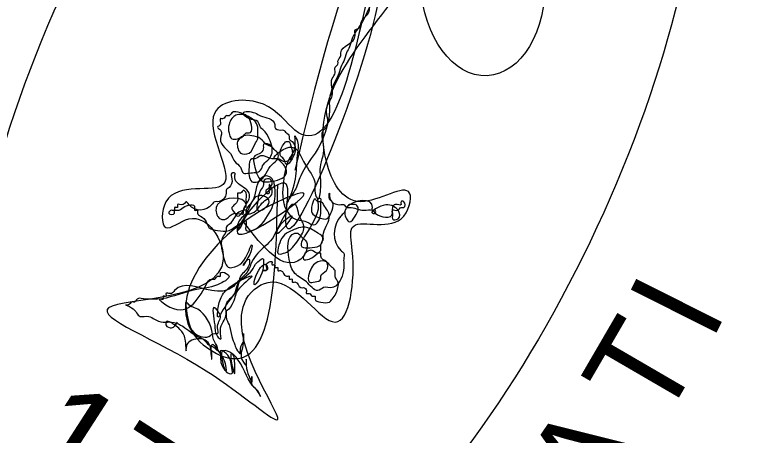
# Model space of a CAD drawing. Extents: x -796 to 2793, y -4650 to 4425.
# Drawn here: x 2627.02 to 2641.89, y 3347.49 to 3356.06 of the extents above; entities that cross this region are included whole.
import ezdxf

# ---------------------------------------------------------------- set-up
doc = ezdxf.new("R2010")
doc.units = 0
doc.layers.add('RD_HC_Data', color=7, linetype='Continuous')
doc.layers.add('RD_HC_Data_Tic', color=7, linetype='Continuous')

msp = doc.modelspace()

# ---------------------------------------------------------------- linework, layer by layer
at = {"layer": 'RD_HC_Data'}
for centre, major_axis, ratio in [((2633.164, 3354.462), (-9.013, -17.5), 0.587971), ((2633.485, 3354.229), (-5.367, -11.55), 0.466338), ((2636.548, 3356.708), (0.088, -1.896), 0.664387)]:
    msp.add_ellipse(centre, major_axis=major_axis, ratio=ratio, dxfattribs=at)
for points in [[(2634.36, 3357.204), (2632.727, 3353.704), (2632.085, 3354.229), (2631.093, 3354.054), (2631.268, 3352.596), (2630.102, 3352.246), (2630.102, 3351.721), (2630.568, 3351.896), (2631.268, 3351.079), (2628.935, 3350.087), (2630.918, 3348.804), (2632.377, 3347.812), (2631.735, 3350.262), (2632.26, 3350.612), (2633.543, 3349.796), (2633.893, 3351.254), (2633.893, 3351.721), (2634.885, 3351.896), (2635.06, 3352.421), (2634.068, 3352.246), (2633.368, 3353.062), (2635.06, 3356.854), (2636.518, 3358.837), (2639.318, 3359.654), (2639.143, 3363.096), (2637.51, 3364.612), (2634.185, 3362.804), (2634.068, 3361.812), (2634.885, 3360.996), (2634.71, 3357.846)], [(2635.527, 3363.796), (2634.71, 3362.979), (2636.693, 3363.912), (2634.885, 3362.454), (2637.16, 3363.446), (2637.51, 3363.912), (2636.985, 3363.446), (2636.868, 3362.804), (2637.335, 3362.629), (2637.86, 3363.796), (2637.335, 3363.796), (2637.16, 3362.279), (2637.86, 3362.279), (2638.502, 3363.271), (2638.502, 3363.796), (2637.977, 3363.446), (2637.685, 3362.454), (2637.977, 3361.987), (2638.502, 3362.279), (2638.327, 3362.979), (2637.86, 3361.287), (2638.327, 3361.112), (2638.152, 3360.471), (2638.502, 3361.112), (2637.977, 3361.462), (2637.51, 3360.471), (2637.685, 3360.004), (2637.86, 3361.637), (2636.868, 3360.996), (2636.518, 3360.004), (2636.985, 3360.004), (2637.335, 3360.996), (2636.868, 3361.287), (2635.702, 3359.479), (2635.877, 3358.837), (2636.518, 3359.187), (2636.868, 3359.829), (2635.877, 3359.479), (2635.702, 3358.487), (2636.693, 3359.012), (2635.702, 3358.662), (2634.36, 3356.037), (2632.552, 3352.071), (2632.552, 3352.596), (2631.56, 3351.604), (2632.902, 3352.421), (2632.377, 3352.246), (2630.743, 3349.446), (2631.268, 3349.096), (2632.377, 3352.596)], [(2638.093, 3363.387), (2638.035, 3363.387), (2637.86, 3363.387), (2637.393, 3363.212), (2637.218, 3362.979), (2637.16, 3362.862), (2638.035, 3362.571), (2638.152, 3362.862), (2638.093, 3363.096), (2637.977, 3363.154), (2637.86, 3363.154), (2637.685, 3363.037), (2637.393, 3362.746), (2637.335, 3362.512), (2637.335, 3362.396), (2637.452, 3362.221), (2637.685, 3361.987), (2638.035, 3361.929), (2638.56, 3362.046), (2638.852, 3362.512), (2638.91, 3362.687), (2638.91, 3362.804), (2638.91, 3362.746), (2638.968, 3362.687), (2639.027, 3362.571), (2639.085, 3362.512), (2639.143, 3362.396), (2639.143, 3362.337), (2639.26, 3362.221), (2639.318, 3362.104), (2639.377, 3361.987), (2639.552, 3361.637), (2639.552, 3361.579), (2639.61, 3361.287), (2639.61, 3360.879), (2639.552, 3360.762), (2639.552, 3360.529), (2639.493, 3360.412), (2639.493, 3360.354), (2639.435, 3360.296), (2639.435, 3360.179), (2639.377, 3360.121), (2639.377, 3360.062), (2639.202, 3359.887), (2639.202, 3359.829), (2639.085, 3359.771), (2639.027, 3359.771), (2638.91, 3359.654), (2638.793, 3359.654), (2638.677, 3359.596), (2638.56, 3359.537), (2638.21, 3359.537), (2637.685, 3359.596), (2636.577, 3359.596), (2636.46, 3359.537), (2636.402, 3359.537), (2636.46, 3359.537), (2636.635, 3359.537), (2637.16, 3359.596), (2637.86, 3359.596), (2638.21, 3359.771), (2638.385, 3359.829), (2638.502, 3359.946), (2638.677, 3360.121), (2638.852, 3360.237), (2639.085, 3360.704), (2639.143, 3360.879), (2639.085, 3361.112), (2638.968, 3361.404), (2638.735, 3361.696), (2638.268, 3361.812), (2637.86, 3361.754), (2637.627, 3361.404), (2637.568, 3361.112), (2637.685, 3360.937), (2638.385, 3361.229), (2638.502, 3361.579), (2638.56, 3361.929), (2638.502, 3362.279), (2638.385, 3362.279), (2637.918, 3361.987), (2638.618, 3362.104), (2638.502, 3362.279), (2637.977, 3362.162), (2632.727, 3352.887)], [(2632.61, 3353.471), (2632.668, 3353.296), (2632.668, 3353.179), (2632.552, 3353.062), (2632.493, 3353.062), (2632.377, 3353.121), (2632.318, 3353.121), (2632.61, 3353.354), (2632.902, 3353.062), (2633.135, 3352.596), (2633.135, 3352.421), (2633.193, 3352.304), (2633.252, 3352.537), (2633.252, 3353.004), (2633.31, 3353.237), (2633.31, 3353.412), (2633.31, 3353.704), (2633.368, 3353.762), (2633.368, 3354.112), (2633.427, 3354.287), (2633.485, 3354.404), (2633.485, 3354.754), (2633.543, 3354.871), (2633.543, 3354.987), (2633.602, 3355.046), (2633.602, 3355.104), (2633.66, 3355.221), (2633.66, 3355.279), (2633.952, 3355.629), (2633.952, 3355.746), (2634.068, 3355.804), (2634.068, 3355.862), (2634.127, 3355.979), (2634.185, 3356.037), (2634.243, 3356.154), (2634.243, 3356.212), (2634.36, 3356.329), (2634.418, 3356.446), (2634.477, 3356.504), (2634.535, 3356.621), (2634.593, 3356.737), (2634.652, 3356.796), (2634.885, 3357.437), (2635.177, 3358.021), (2635.468, 3358.429), (2635.527, 3358.604), (2635.585, 3358.721), (2635.76, 3358.896), (2635.76, 3359.012), (2635.877, 3359.187), (2635.935, 3359.304), (2636.227, 3359.712), (2636.285, 3359.829), (2636.343, 3360.004), (2636.46, 3360.121), (2636.518, 3360.296), (2636.693, 3360.471), (2636.868, 3360.587), (2636.927, 3360.704), (2637.102, 3360.762), (2637.218, 3360.879), (2637.335, 3360.937), (2637.452, 3360.937), (2637.51, 3360.996), (2637.568, 3360.996), (2637.743, 3360.646), (2637.627, 3360.471), (2637.568, 3360.412), (2637.452, 3360.354), (2637.335, 3360.237), (2637.16, 3360.179), (2636.985, 3360.004), (2636.868, 3359.946), (2636.693, 3359.829), (2636.577, 3359.712), (2636.46, 3359.596), (2636.343, 3359.479), (2636.227, 3359.421), (2636.168, 3359.304), (2636.11, 3359.246), (2635.877, 3358.896), (2635.818, 3358.779), (2635.702, 3358.662), (2635.585, 3358.429), (2635.468, 3358.312), (2635.352, 3358.137), (2635.293, 3358.021), (2635.235, 3357.846), (2635.118, 3357.729), (2635.06, 3357.554), (2634.943, 3357.379), (2634.827, 3357.262), (2634.768, 3357.087), (2634.535, 3356.737), (2634.302, 3356.329), (2634.068, 3355.862), (2633.952, 3355.687)], [(2633.952, 3355.687), (2633.893, 3355.571), (2633.835, 3355.396), (2633.777, 3355.279), (2633.718, 3355.104), (2633.66, 3354.987), (2633.602, 3354.812), (2633.543, 3354.696), (2633.427, 3354.287), (2633.427, 3354.112), (2633.135, 3353.237), (2632.843, 3352.771), (2632.727, 3352.479), (2632.61, 3352.304), (2632.552, 3352.187), (2632.61, 3352.304), (2632.785, 3353.237), (2632.785, 3353.471), (2632.727, 3353.587), (2632.727, 3353.412), (2632.61, 3353.121), (2632.493, 3352.654), (2632.552, 3352.071), (2632.727, 3351.896), (2632.96, 3351.837), (2633.135, 3351.779), (2633.193, 3351.837), (2633.252, 3352.012), (2633.252, 3352.187), (2633.252, 3352.246), (2633.252, 3352.304), (2633.193, 3352.304), (2633.193, 3352.246), (2632.902, 3351.312), (2633.077, 3351.312), (2633.252, 3351.371), (2633.31, 3351.604), (2633.427, 3351.954), (2633.31, 3352.187), (2633.252, 3352.246), (2633.193, 3352.246), (2633.135, 3352.304), (2633.077, 3352.187), (2633.077, 3352.012), (2633.31, 3351.896), (2633.368, 3351.896), (2633.427, 3351.954), (2633.485, 3352.071), (2633.485, 3352.246), (2633.427, 3352.304), (2633.427, 3352.421), (2633.427, 3352.362), (2633.602, 3352.187), (2633.66, 3352.187), (2633.718, 3352.187), (2633.777, 3352.129), (2633.835, 3352.129), (2634.127, 3352.071), (2634.302, 3352.071), (2634.36, 3352.012), (2634.71, 3352.012), (2634.71, 3352.071), (2634.827, 3352.071), (2634.885, 3352.129), (2634.943, 3352.129), (2634.943, 3352.246), (2634.885, 3352.246), (2634.885, 3352.187), (2634.768, 3352.187), (2634.71, 3352.129), (2634.71, 3351.954), (2634.71, 3351.896), (2634.827, 3351.896), (2634.827, 3352.071), (2634.768, 3352.129), (2634.418, 3352.129), (2634.302, 3352.012), (2634.36, 3352.012), (2634.36, 3352.071), (2634.302, 3352.071), (2634.302, 3352.129), (2633.777, 3352.129), (2633.777, 3351.896), (2633.835, 3351.837), (2633.952, 3351.954), (2634.01, 3352.071), (2634.01, 3352.129), (2633.952, 3352.187), (2633.893, 3352.187), (2633.835, 3352.187), (2633.777, 3352.129), (2633.718, 3352.012), (2633.66, 3351.954), (2633.66, 3351.254), (2633.718, 3351.196), (2633.718, 3351.079), (2633.718, 3351.021)], [(2632.26, 3353.354), (2632.202, 3353.412), (2632.085, 3353.412), (2632.085, 3353.354), (2632.027, 3353.237), (2631.91, 3353.179), (2631.91, 3352.946), (2631.968, 3352.771), (2632.085, 3352.654), (2632.202, 3352.654), (2632.552, 3352.829), (2632.552, 3352.887), (2632.493, 3353.004), (2632.318, 3353.121), (2632.26, 3353.121), (2632.085, 3353.179), (2632.027, 3353.179), (2631.91, 3353.121), (2631.852, 3353.121), (2631.793, 3352.946), (2631.793, 3352.771), (2631.852, 3352.654), (2631.968, 3352.654), (2632.143, 3352.829), (2632.26, 3353.004), (2632.377, 3353.121), (2632.377, 3353.237), (2632.318, 3353.296), (2632.26, 3353.354), (2632.143, 3353.412), (2632.027, 3353.529), (2631.852, 3353.587), (2631.677, 3353.587), (2631.56, 3353.471), (2631.56, 3353.354), (2631.618, 3353.237), (2631.793, 3353.237), (2631.91, 3353.412), (2631.968, 3353.529), (2631.968, 3353.704), (2631.968, 3353.762), (2631.735, 3353.996), (2631.502, 3353.996), (2631.443, 3353.937), (2631.385, 3353.821), (2631.385, 3353.646), (2631.443, 3353.529), (2631.56, 3353.529), (2631.677, 3353.587), (2631.735, 3353.646), (2631.793, 3353.646), (2631.793, 3353.937), (2631.618, 3354.054), (2631.443, 3354.054), (2631.385, 3353.996), (2631.327, 3353.996), (2631.268, 3353.937), (2631.21, 3353.937), (2631.21, 3353.821), (2631.152, 3353.762), (2631.21, 3353.704), (2631.21, 3353.529), (2631.443, 3353.179), (2631.502, 3353.062), (2631.618, 3352.946), (2631.677, 3352.829), (2631.793, 3352.829), (2632.027, 3352.887), (2632.085, 3353.004), (2632.202, 3353.121), (2632.26, 3353.237), (2632.26, 3353.354), (2632.202, 3353.529), (2632.085, 3353.704), (2632.027, 3353.762), (2631.968, 3353.879), (2631.793, 3353.937), (2631.677, 3354.054), (2631.91, 3354.054), (2632.027, 3353.996), (2632.202, 3353.937), (2632.318, 3353.821), (2632.318, 3353.762), (2632.435, 3353.704), (2632.493, 3353.704), (2632.552, 3353.646), (2632.61, 3353.587), (2632.61, 3353.529), (2632.668, 3353.471), (2632.668, 3353.121), (2632.552, 3353.004), (2632.493, 3353.121), (2632.435, 3353.179), (2632.435, 3353.296), (2632.493, 3353.412), (2632.552, 3353.471), (2632.61, 3353.471)], [(2631.735, 3352.129), (2631.735, 3352.187), (2631.152, 3352.187), (2631.152, 3351.954), (2631.21, 3351.896), (2631.327, 3351.896), (2631.502, 3352.012), (2631.677, 3352.012), (2631.677, 3352.071), (2631.735, 3352.187), (2631.735, 3352.304), (2631.735, 3352.421), (2631.677, 3352.479), (2631.618, 3352.421), (2631.56, 3352.421), (2631.56, 3352.362), (2631.502, 3352.187), (2631.443, 3352.129), (2631.502, 3352.012), (2631.56, 3351.954), (2631.677, 3352.071), (2631.735, 3352.187), (2631.793, 3352.304), (2631.793, 3352.421), (2631.677, 3352.537), (2631.502, 3352.771), (2631.502, 3352.829), (2631.443, 3352.829), (2631.443, 3352.712), (2631.385, 3352.537), (2631.327, 3352.479), (2631.327, 3352.421), (2631.152, 3352.246), (2631.093, 3352.246), (2631.035, 3352.187), (2630.568, 3352.187), (2630.51, 3352.246), (2630.452, 3352.187), (2630.335, 3352.187), (2630.335, 3352.129), (2630.277, 3352.129), (2630.277, 3352.071), (2630.218, 3352.071), (2630.16, 3352.012), (2630.277, 3352.012), (2630.277, 3352.071), (2630.335, 3352.071), (2630.452, 3352.129), (2630.685, 3352.129), (2630.685, 3352.071), (2630.743, 3352.071), (2630.743, 3352.012), (2630.802, 3351.954), (2630.918, 3351.837), (2630.977, 3351.721), (2631.152, 3351.662), (2631.385, 3351.662), (2631.735, 3351.837), (2631.735, 3351.662), (2631.852, 3351.662), (2631.968, 3351.721), (2632.26, 3352.129), (2632.318, 3352.304), (2632.318, 3352.537), (2632.26, 3352.712), (2632.143, 3352.771), (2632.027, 3352.712), (2631.852, 3352.246), (2631.735, 3352.071), (2631.735, 3352.012), (2631.852, 3352.012), (2632.085, 3352.246), (2632.26, 3352.479), (2632.202, 3352.596), (2632.202, 3352.537), (2632.143, 3352.479), (2632.143, 3352.421), (2632.202, 3352.421), (2632.202, 3352.479), (2632.26, 3352.596), (2632.26, 3352.654), (2632.202, 3352.712), (2632.085, 3352.654), (2632.085, 3352.596), (2632.027, 3352.479), (2631.968, 3352.246), (2631.968, 3352.071), (2632.202, 3352.246), (2632.085, 3352.362), (2631.968, 3352.362), (2631.852, 3352.246), (2631.735, 3352.012), (2631.56, 3351.779), (2631.56, 3351.662), (2631.618, 3351.721), (2631.735, 3351.954), (2631.793, 3352.012)], [(2633.193, 3351.604), (2632.96, 3351.721), (2632.843, 3351.721), (2632.668, 3351.662), (2632.552, 3351.604), (2632.377, 3351.254), (2632.377, 3351.196), (2632.493, 3351.196), (2632.61, 3351.254), (2632.843, 3351.546), (2632.902, 3351.662), (2632.902, 3351.779), (2632.843, 3351.896), (2632.785, 3352.071), (2632.727, 3352.187), (2632.668, 3352.187), (2632.61, 3352.129), (2632.377, 3351.604), (2632.668, 3351.954), (2632.435, 3351.779), (2632.26, 3351.487), (2631.968, 3351.196), (2631.852, 3351.021), (2631.735, 3350.787), (2631.618, 3350.671), (2631.56, 3350.612), (2631.443, 3350.496), (2631.035, 3350.437), (2630.277, 3350.437), (2630.218, 3350.379), (2630.16, 3350.379), (2630.102, 3350.379), (2630.102, 3350.321), (2630.043, 3350.321), (2630.043, 3350.262), (2629.985, 3350.262), (2630.102, 3350.146), (2630.918, 3350.554), (2631.035, 3350.671), (2631.093, 3350.671), (2631.152, 3350.729), (2631.21, 3350.729), (2631.21, 3350.787), (2631.327, 3350.787), (2631.385, 3350.729), (2631.268, 3350.612), (2631.152, 3350.554), (2630.627, 3350.437), (2629.927, 3350.262), (2629.752, 3350.262), (2629.693, 3350.262), (2629.518, 3350.262), (2629.46, 3350.204), (2629.402, 3350.204), (2629.343, 3350.146), (2629.285, 3350.146), (2629.402, 3350.087), (2629.577, 3349.912), (2629.752, 3349.912), (2629.868, 3349.854), (2630.043, 3349.796), (2630.218, 3349.796), (2630.568, 3349.621), (2630.743, 3349.504), (2630.86, 3349.446), (2630.977, 3349.329), (2631.093, 3349.271), (2631.152, 3349.212), (2631.152, 3349.271), (2631.093, 3349.387), (2631.035, 3349.621), (2630.685, 3350.087), (2630.568, 3350.146), (2630.51, 3350.204), (2630.51, 3350.087), (2630.802, 3349.504), (2630.977, 3349.504), (2631.093, 3349.562), (2631.152, 3349.562), (2631.152, 3349.679), (2631.21, 3349.912), (2631.152, 3350.029), (2631.093, 3350.087), (2631.093, 3349.737), (2631.152, 3349.504), (2631.21, 3349.446), (2631.21, 3349.621), (2631.327, 3349.971), (2631.327, 3350.029), (2631.327, 3349.912), (2631.385, 3349.737), (2631.443, 3349.504), (2631.502, 3349.329), (2631.56, 3349.212), (2631.618, 3349.154), (2631.618, 3349.212), (2631.677, 3349.387)], [(2631.793, 3352.012), (2631.735, 3352.071), (2631.677, 3352.071), (2631.56, 3352.012), (2631.385, 3351.779), (2631.327, 3351.721), (2631.327, 3351.662), (2631.268, 3351.546), (2631.268, 3351.137), (2631.327, 3350.962), (2631.385, 3350.904), (2631.443, 3350.904), (2631.793, 3351.254), (2631.852, 3351.371), (2631.852, 3351.312), (2631.677, 3350.962), (2631.793, 3351.079), (2631.793, 3350.962), (2631.618, 3350.729), (2631.56, 3350.496), (2631.327, 3350.146), (2631.152, 3349.912), (2631.152, 3349.971), (2631.21, 3350.262), (2631.385, 3350.496), (2631.852, 3350.729), (2631.56, 3350.437), (2631.443, 3350.146), (2631.327, 3350.029), (2631.327, 3350.146), (2631.502, 3350.379), (2631.56, 3350.554), (2631.852, 3350.846), (2631.968, 3351.021), (2632.085, 3351.079), (2632.085, 3351.021), (2632.085, 3350.962), (2632.027, 3350.729), (2631.91, 3350.554), (2632.027, 3350.904), (2632.143, 3350.962), (2632.143, 3350.846), (2632.085, 3350.846), (2632.143, 3350.846), (2632.143, 3350.962), (2632.202, 3351.021), (2632.26, 3351.021), (2632.26, 3350.962), (2632.318, 3350.962), (2632.318, 3350.904), (2632.377, 3350.904), (2632.377, 3350.846), (2632.435, 3350.846), (2632.552, 3350.729), (2632.61, 3350.729), (2632.61, 3350.671), (2632.668, 3350.671), (2632.668, 3350.612), (2632.727, 3350.612), (2632.843, 3350.496), (2632.902, 3350.496), (2632.96, 3350.437), (2632.96, 3350.379), (2633.018, 3350.379), (2633.077, 3350.321), (2633.135, 3350.321), (2633.135, 3350.262), (2633.252, 3350.204), (2633.427, 3350.204), (2633.485, 3350.262), (2633.602, 3350.496), (2633.602, 3350.612), (2633.543, 3350.729), (2633.543, 3350.846), (2633.485, 3350.904), (2633.427, 3350.962), (2633.368, 3351.021), (2633.193, 3351.021), (2633.018, 3350.787), (2633.018, 3350.612), (2633.135, 3350.612), (2633.252, 3350.671), (2633.252, 3350.729), (2633.368, 3350.846), (2633.368, 3351.021), (2633.252, 3351.137), (2633.252, 3351.196), (2633.193, 3351.196), (2633.077, 3351.254), (2632.902, 3351.137), (2632.902, 3351.079), (2633.018, 3351.079), (2633.193, 3351.196), (2633.252, 3351.254), (2633.252, 3351.371), (2633.31, 3351.487), (2633.193, 3351.604)], [(2633.718, 3351.021), (2633.718, 3350.904), (2633.66, 3350.671), (2633.485, 3350.496), (2633.31, 3350.496), (2633.193, 3350.437), (2633.077, 3350.496), (2632.96, 3350.612), (2632.727, 3350.787), (2632.61, 3351.079), (2632.727, 3351.604), (2632.785, 3351.604), (2632.843, 3351.546), (2632.96, 3351.429), (2632.96, 3351.254), (2632.902, 3351.137), (2632.843, 3351.079), (2631.677, 3351.837)], [(2631.677, 3349.387), (2631.677, 3349.562), (2631.677, 3349.387), (2631.677, 3348.979), (2631.735, 3348.921), (2631.735, 3349.037), (2631.735, 3348.921), (2631.793, 3348.687), (2631.852, 3348.571), (2631.852, 3348.687), (2631.852, 3348.512), (2631.91, 3348.454), (2632.027, 3348.279), (2631.968, 3348.396), (2631.91, 3348.454), (2631.56, 3349.037), (2631.443, 3349.154), (2631.443, 3348.921), (2631.502, 3348.746), (2631.502, 3348.921), (2631.443, 3349.154), (2631.268, 3349.212), (2631.268, 3348.921), (2631.385, 3348.746), (2631.443, 3348.746), (2631.443, 3348.862), (2631.327, 3349.154), (2631.21, 3349.212), (2631.21, 3349.154), (2631.268, 3348.862), (2631.327, 3348.804), (2631.327, 3348.862), (2631.21, 3349.154), (2631.035, 3349.329), (2631.035, 3349.037), (2631.035, 3349.154), (2630.86, 3349.446), (2630.568, 3349.387), (2630.51, 3349.271), (2630.51, 3349.212), (2630.51, 3349.271), (2630.452, 3349.562), (2630.277, 3349.737), (2630.102, 3349.796), (2630.102, 3349.737), (2630.218, 3349.679), (2630.335, 3349.796)]]:
    msp.add_spline(points, degree=3, dxfattribs=at)

# ---------------------------------------------------------------- texts
at = {"layer": 'RD_HC_Data_Tic'}
for s, height, rotation, p in [('I', 1.95, 63.2524, (2641.195, 3349.365)), ('T', 1.95, 59.8018, (2640.201, 3347.675)), ('1776', 2.1, 327.1886, (2626.993, 3346.964)), ('A', 1.95, 55.6825, (2638.916, 3345.792))]:
    msp.add_text(s, height=height, rotation=rotation, dxfattribs=at).set_placement(p)

doc.saveas('drawing.dxf')
